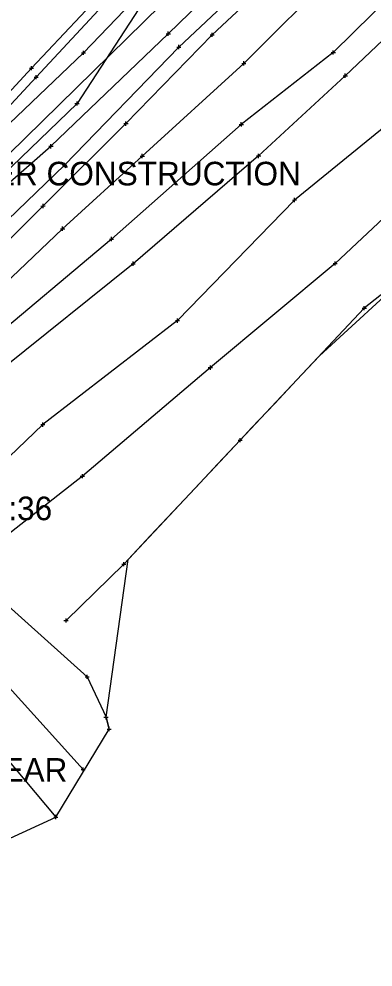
# Model space of a CAD drawing. Extents: x -1 to 1157254, y -1 to 2021979.
# Drawn here: x 1149430.4 to 1149538.4, y 2018623.9 to 2018913.3 of the extents above; entities that cross this region are included whole.
import ezdxf

# ---------------------------------------------------------------- set-up
doc = ezdxf.new("R2010")
doc.units = 0
for name, color, linetype in [('S_BUILDING_ANNOT', 7, 'Continuous'), ('S_CAL_CORNER_ANNOT', 7, 'Continuous'), ('S_CTL_TABLE', 7, 'Continuous'), ('S_DRIVEWAY_ANNOT', 7, 'Continuous'), ('S_DROP_INLET', 7, 'Continuous'), ('S_EDGE_BITUMINOUS_ANNOT', 7, 'Continuous'), ('S_EDGE_CONCRETE', 7, 'Continuous'), ('S_EXIST_ROW_ANNOT', 7, 'Continuous'), ('S_FENCE', 7, 'Continuous'), ('S_FLAG_POLE', 7, 'Continuous'), ('S_GAS_PUMP_ISLAND_ANNOT', 7, 'Continuous'), ('S_GAS_UTILITIES', 7, 'Continuous'), ('S_GATE', 7, 'Continuous'), ('S_GATE_ANNOT', 7, 'Continuous')]:
    doc.layers.add(name, color=color, linetype=linetype)

msp = doc.modelspace()

# ---------------------------------------------------------------- linework, layer by layer
at = {"layer": 'S_BUILDING_ANNOT'}
for p, q in [((1149475.33, 2018908.75), (1149476.61, 2018908.76)), ((1149475.97, 2018908.12), (1149475.97, 2018909.39)), ((1149475.97, 2018908.75), (1149475.97, 2018908.75)), ((1149478.52, 2018904.69), (1149479.79, 2018904.7)), ((1149479.15, 2018904.06), (1149479.15, 2018905.33)), ((1149479.15, 2018904.69), (1149479.15, 2018904.69)), ((1149449.49, 2018902.92), (1149450.76, 2018902.93)), ((1149450.13, 2018902.29), (1149450.12, 2018903.56)), ((1149450.12, 2018902.93), (1149450.12, 2018902.93)), ((1149525.63, 2018903.04), (1149526.9, 2018903.04)), ((1149526.26, 2018902.41), (1149526.26, 2018903.68)), ((1149526.26, 2018903.04), (1149526.26, 2018903.04)), ((1149433.61, 2018898.25), (1149434.88, 2018898.25)), ((1149434.25, 2018897.61), (1149434.24, 2018898.89)), ((1149434.25, 2018898.25), (1149434.25, 2018898.25)), ((1149435.02, 2018895.49), (1149436.29, 2018895.49)), ((1149435.66, 2018894.85), (1149435.66, 2018896.13)), ((1149435.66, 2018895.49), (1149435.66, 2018895.49)), ((1149529.3, 2018895.93), (1149530.57, 2018895.93)), ((1149529.94, 2018895.3), (1149529.93, 2018896.57)), ((1149529.93, 2018895.93), (1149529.93, 2018895.93)), ((1149447.51, 2018887.45), (1149448.78, 2018887.46)), ((1149448.15, 2018886.82), (1149448.15, 2018888.09)), ((1149448.15, 2018887.45), (1149448.15, 2018887.45)), ((1149497.6, 2018881.1), (1149498.87, 2018881.1)), ((1149498.24, 2018880.46), (1149498.23, 2018881.73)), ((1149498.23, 2018881.1), (1149498.23, 2018881.1)), ((1149440.18, 2018873.75), (1149440.18, 2018875.02)), ((1149439.55, 2018874.39), (1149440.82, 2018874.39)), ((1149440.18, 2018874.39), (1149440.18, 2018874.39)), ((1149503.49, 2018870.81), (1149503.49, 2018872.08)), ((1149444.35, 2018868.04), (1149444.35, 2018869.31)), ((1149502.86, 2018871.44), (1149504.13, 2018871.45)), ((1149503.49, 2018871.44), (1149503.49, 2018871.44)), ((1149443.71, 2018868.67), (1149444.99, 2018868.67)), ((1149444.35, 2018868.67), (1149444.35, 2018868.67)), ((1149457.99, 2018846.09), (1149459.26, 2018846.1)), ((1149458.63, 2018845.46), (1149458.62, 2018846.73)), ((1149458.63, 2018846.1), (1149458.63, 2018846.1)), ((1149464.61, 2018838.56), (1149465.88, 2018838.56)), ((1149465.25, 2018837.92), (1149465.25, 2018839.19)), ((1149465.25, 2018838.56), (1149465.25, 2018838.56)), ((1149526.21, 2018838.61), (1149527.48, 2018838.61)), ((1149526.84, 2018837.98), (1149526.84, 2018839.25)), ((1149526.84, 2018838.61), (1149526.84, 2018838.61)), ((1149488.16, 2018806.84), (1149489.43, 2018806.84)), ((1149488.79, 2018806.2), (1149488.79, 2018807.48)), ((1149488.79, 2018806.84), (1149488.79, 2018806.84)), ((1149449.14, 2018773.73), (1149450.41, 2018773.73)), ((1149449.77, 2018773.09), (1149449.77, 2018774.37)), ((1149449.77, 2018773.73), (1149449.77, 2018773.73)), ((1149451.25, 2018711.8), (1149451.24, 2018713.08)), ((1149450.61, 2018712.44), (1149451.88, 2018712.44)), ((1149451.25, 2018712.44), (1149451.25, 2018712.44)), ((1149456.34, 2018700.1), (1149457.61, 2018700.1)), ((1149456.98, 2018699.46), (1149456.98, 2018700.73)), ((1149456.98, 2018700.1), (1149456.98, 2018700.1)), ((1149457.28, 2018696.52), (1149458.56, 2018696.52)), ((1149457.92, 2018695.88), (1149457.92, 2018697.16)), ((1149457.92, 2018696.52), (1149457.92, 2018696.52)), ((1149441.02, 2018669.67), (1149442.29, 2018669.67)), ((1149441.66, 2018669.04), (1149441.65, 2018670.31)), ((1149441.66, 2018669.67), (1149441.66, 2018669.67))]:
    msp.add_line(p, q, dxfattribs=at)
at = {"layer": 'S_CAL_CORNER_ANNOT'}
msp.add_lwpolyline([(1150682.05, 2019865.85), (1150601.54, 2019813.47), (1150510.58, 2019743.97), (1150405.28, 2019665.92), (1150310.69, 2019593.56), (1150188.92, 2019499.64), (1150039.45, 2019388.15), (1149962.15, 2019331.17), (1149944.63, 2019319.08), (1149774.15, 2019191.52), (1149712.73, 2019145.6), (1149665.81, 2019108.74), (1149605.46, 2019057.66), (1149527.46, 2018983.58), (1149450.12, 2018902.93), (1149278.32, 2018738.82), (1149257.2, 2018716.38), (1149237.23, 2018691.25), (1149165.09, 2018617.77), (1149125.26, 2018579.57), (1149069.5, 2018523.84), (1149012.03, 2018473.77), (1148938.88, 2018408.55)], dxfattribs=at)
at = {"layer": 'S_CTL_TABLE'}
for p, q in [((1149488.71, 2018908.4), (1149489.99, 2018908.4)), ((1149489.35, 2018907.77), (1149489.35, 2018909.04)), ((1149489.35, 2018908.4), (1149489.35, 2018908.4)), ((1149498.36, 2018899.71), (1149499.63, 2018899.71)), ((1149498.99, 2018899.07), (1149498.99, 2018900.34)), ((1149498.99, 2018899.71), (1149498.99, 2018899.71)), ((1149462.43, 2018881.32), (1149463.7, 2018881.32)), ((1149463.06, 2018880.69), (1149463.06, 2018881.96)), ((1149463.06, 2018881.32), (1149463.06, 2018881.32)), ((1149468.03, 2018870.77), (1149468.02, 2018872.05)), ((1149467.39, 2018871.41), (1149468.66, 2018871.41)), ((1149468.02, 2018871.41), (1149468.02, 2018871.41)), ((1149513.82, 2018858), (1149515.09, 2018858.01)), ((1149514.46, 2018857.37), (1149514.46, 2018858.64)), ((1149514.46, 2018858), (1149514.46, 2018858)), ((1149437.12, 2018856.17), (1149438.4, 2018856.18)), ((1149437.76, 2018855.54), (1149437.76, 2018856.81)), ((1149437.76, 2018856.18), (1149437.76, 2018856.18)), ((1149443.11, 2018849.24), (1149444.38, 2018849.24)), ((1149443.75, 2018848.6), (1149443.75, 2018849.87)), ((1149443.75, 2018849.24), (1149443.75, 2018849.24)), ((1149535.72, 2018824.33), (1149535.72, 2018825.6)), ((1149535.08, 2018824.97), (1149536.35, 2018824.97)), ((1149535.72, 2018824.97), (1149535.72, 2018824.97)), ((1149478.13, 2018821.19), (1149479.4, 2018821.19)), ((1149478.76, 2018820.55), (1149478.76, 2018821.82)), ((1149478.76, 2018821.19), (1149478.76, 2018821.19)), ((1149437.07, 2018789.45), (1149438.34, 2018789.45)), ((1149437.7, 2018788.81), (1149437.7, 2018790.08)), ((1149437.7, 2018789.45), (1149437.7, 2018789.45)), ((1149497.88, 2018784.09), (1149497.88, 2018785.36)), ((1149497.24, 2018784.73), (1149498.52, 2018784.73)), ((1149497.88, 2018784.73), (1149497.88, 2018784.73)), ((1149462.39, 2018746.22), (1149462.39, 2018747.49)), ((1149461.75, 2018746.85), (1149463.02, 2018746.85)), ((1149462.39, 2018746.85), (1149462.39, 2018746.85)), ((1149444.79, 2018729), (1149444.79, 2018730.27)), ((1149444.15, 2018729.63), (1149445.43, 2018729.63)), ((1149444.79, 2018729.63), (1149444.79, 2018729.63)), ((1149449.38, 2018684.14), (1149450.66, 2018684.14)), ((1149450.02, 2018683.5), (1149450.02, 2018684.78)), ((1149450.02, 2018684.14), (1149450.02, 2018684.14))]:
    msp.add_line(p, q, dxfattribs=at)
at = {"layer": 'S_DRIVEWAY_ANNOT'}
for points in [[(1149376.61, 2018808.08), (1149378.14, 2018810.98), (1149389.01, 2018823.67), (1149409.46, 2018847.56), (1149440.18, 2018874.39), (1149475.97, 2018908.75), (1149505.19, 2018937.2), (1149526.69, 2018958.59), (1149556.52, 2018982.92), (1149580.72, 2019006.3), (1149603.46, 2019020.75), (1149621.36, 2019031.87)], [(1149376.44, 2018806.04), (1149380.49, 2018808.15), (1149394.25, 2018816.7), (1149415.4, 2018840.88), (1149444.35, 2018868.67), (1149479.15, 2018904.69), (1149508.95, 2018932.79), (1149529.9, 2018953.01), (1149559.1, 2018977.73), (1149584.9, 2019000.96), (1149605.2, 2019016.88), (1149625.32, 2019028.84)], [(1149640.56, 2018902.96), (1149617.43, 2018904.81), (1149610.8, 2018913.14), (1149584.14, 2018893.32), (1149553.21, 2018863.33), (1149526.84, 2018838.61), (1149488.79, 2018806.84), (1149449.77, 2018773.73), (1149420.5, 2018750.84), (1149425.23, 2018735.84), (1149451.25, 2018712.44), (1149456.98, 2018700.1), (1149457.92, 2018696.52)]]:
    msp.add_lwpolyline(points, dxfattribs=at)
at = {"layer": 'S_DROP_INLET'}
msp.add_lwpolyline([(1149478.88, 2018922.64), (1149385.84, 2018831.36), (1149330.57, 2018775.16), (1149250.6, 2018696.8), (1149231.5, 2018678.75), (1149169.67, 2018614.3), (1149128.45, 2018577.04), (1149075.89, 2018529.44), (1149016.28, 2018476.33), (1148941.34, 2018408.7), (1148861.11, 2018354.7), (1148778.49, 2018311.96), (1148755.86, 2018297.95), (1148577.39, 2018201.52), (1148460.64, 2018136.54), (1148334.57, 2018041.74), (1148195.53, 2017935.77), (1148138.82, 2017892.99)], dxfattribs=at)
at = {"layer": 'S_EDGE_BITUMINOUS_ANNOT'}
for points in [[(1149660.03, 2018976.65), (1149631.99, 2018985.75), (1149603.08, 2018981.73), (1149578.25, 2018978.73), (1149548.87, 2018962.54), (1149520.83, 2018937.94), (1149489.35, 2018908.4), (1149463.06, 2018881.32), (1149437.76, 2018856.18), (1149412.61, 2018831.09), (1149389.75, 2018805.71)], [(1149658.16, 2018967.63), (1149629.1, 2018977.29), (1149605.68, 2018973.28), (1149580.28, 2018967.82), (1149554.15, 2018951.27), (1149527.17, 2018927.9), (1149498.99, 2018899.71), (1149468.02, 2018871.41), (1149443.75, 2018849.24), (1149417.05, 2018823.84), (1149394.92, 2018799.71)], [(1149662.51, 2018918.91), (1149641.21, 2018931.91), (1149609.88, 2018933.32), (1149576.49, 2018908.16), (1149540.66, 2018879.28), (1149514.46, 2018858), (1149478.76, 2018821.19), (1149437.7, 2018789.45), (1149404.32, 2018757.49), (1149403.89, 2018735.24), (1149450.02, 2018684.14)], [(1149628.03, 2018893.59), (1149589.67, 2018867.47), (1149535.72, 2018824.97), (1149497.88, 2018784.73), (1149462.39, 2018746.85), (1149444.79, 2018729.63)]]:
    msp.add_lwpolyline(points, dxfattribs=at)
at = {"layer": 'S_EDGE_CONCRETE'}
msp.add_lwpolyline([(1149391.91, 2018853), (1149412.71, 2018874.99), (1149434.25, 2018898.25), (1149459.13, 2018924.84), (1149484.91, 2018952.77), (1149512.51, 2018982.43), (1149533.26, 2019004.91)], dxfattribs=at)
at = {"layer": 'S_EXIST_ROW_ANNOT'}
for points in [[(1149687.95, 2018942.37), (1149653.9, 2018955.87), (1149603.23, 2018961.52), (1149562.49, 2018938.88), (1149526.26, 2018903.04), (1149498.23, 2018881.1), (1149458.63, 2018846.1), (1149419.57, 2018813.34), (1149387.83, 2018776.41), (1149372.07, 2018764.27)], [(1149673.82, 2018925.98), (1149646.68, 2018944.52), (1149605.33, 2018954.8), (1149566.24, 2018930.53), (1149529.93, 2018895.93), (1149503.49, 2018871.44), (1149465.25, 2018838.56), (1149425.49, 2018806.53), (1149384.95, 2018765.42), (1149386.43, 2018735.51), (1149441.66, 2018669.67)]]:
    msp.add_lwpolyline(points, dxfattribs=at)
at = {"layer": 'S_FENCE'}
msp.add_lwpolyline([(1149562.21, 2019005.4), (1149486.21, 2018927.15), (1149466.96, 2018916.4), (1149448.15, 2018887.45), (1149385.38, 2018826.9), (1149357.5, 2018803.66), (1149334.17, 2018772.97), (1149278.68, 2018714.02), (1149266.21, 2018707.99), (1149250.6, 2018696.75), (1149241.46, 2018677.2), (1149179.13, 2018611.74), (1149130.37, 2018567.15), (1149080.16, 2018520.92), (1149020.19, 2018471.53), (1148946.08, 2018397.31), (1148842.28, 2018340.54), (1148783.26, 2018310.71), (1148755.06, 2018299.13), (1148580.09, 2018196.31), (1148464.77, 2018128.06), (1148357.29, 2018049.22), (1148182.05, 2017918.06), (1148146.03, 2017882.74)], dxfattribs=at)
at = {"layer": 'S_FLAG_POLE'}
msp.add_lwpolyline([(1149394.42, 2018850.82), (1149415.26, 2018873.51), (1149435.66, 2018895.49), (1149461.51, 2018923.38), (1149486.72, 2018950.24), (1149514.64, 2018980.81), (1149535.26, 2019002.62), (1149558.12, 2019026.71)], dxfattribs=at)
at = {"layer": 'S_GAS_PUMP_ISLAND_ANNOT'}
msp.add_lwpolyline([(1149405.99, 2018653.21), (1149441.66, 2018669.67), (1149457.92, 2018696.52), (1149456.98, 2018700.1), (1149463.7, 2018748.26), (1149470.54, 2018755.55), (1149477.37, 2018762.85), (1149484.21, 2018770.14), (1149491.05, 2018777.43), (1149497.88, 2018784.73), (1149501.47, 2018788.54), (1149508.32, 2018795.83), (1149515.17, 2018803.11), (1149522.02, 2018810.4), (1149550.4, 2018836.53)], dxfattribs=at)

# ---------------------------------------------------------------- texts
at = {"layer": 'S_GAS_UTILITIES'}
msp.add_text('STD AHTD MON. STAMPED PN:36', height=7.2, dxfattribs=at).set_placement((1149285.96, 2018760.27))
at = {"layer": 'S_GATE'}
msp.add_text('UNDER CONSTRUCTION', height=7.2, dxfattribs=at).set_placement((1149401.92, 2018862.47))
at = {"layer": 'S_GATE_ANNOT'}
msp.add_text('4" PEAR', height=7.2, dxfattribs=at).set_placement((1149407.53, 2018680.45))

doc.saveas('drawing.dxf')
